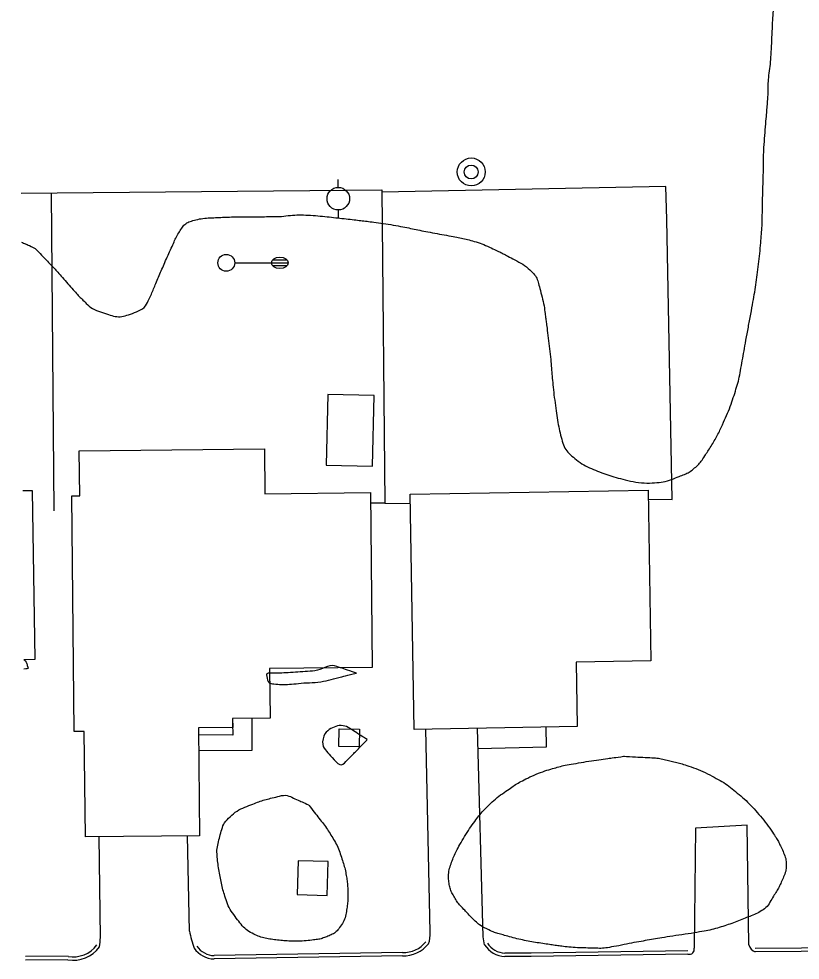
# Model space of a CAD drawing. Extents: x 2145380 to 2157287, y 139568 to 149130.
# Drawn here: x 2150212.5 to 2150351.2, y 144863.6 to 145030.7 of the extents above; entities that cross this region are included whole.
import ezdxf

# ---------------------------------------------------------------- set-up
doc = ezdxf.new("R2010")
doc.units = 0
for name, color, linetype in [('Default', 7, 'Continuous'), ('TOPO_Asphalt', 7, 'Continuous'), ('TOPO_Building', 7, 'Continuous'), ('TOPO_Curb Back', 7, 'Continuous'), ('TOPO_Fence', 7, 'Continuous'), ('TOPO_Light Pole', 7, 'Continuous'), ('TOPO_Power Pole', 7, 'Continuous'), ('TOPO_San Manhole', 7, 'Continuous'), ('TOPO_Shrub', 7, 'Continuous'), ('TOPO_Sidewalk', 7, 'Continuous'), ('TOPO_Tree Line', 7, 'Continuous'), ('TOPO_Wall Freestanding', 7, 'Continuous')]:
    doc.layers.add(name, color=color, linetype=linetype)

# ---------------------------------------------------------------- blocks, each defined once
blk = doc.blocks.new('POWPOL')
at = {"layer": 'TOPO_Power Pole'}
for p, q in [((0, 10.16), (0, 17.34)), ((0, -10.16), (0, -17.34))]:
    blk.add_line(p, q, dxfattribs=at)
blk.add_circle((0, 0), 10.16, dxfattribs=at)
blk = doc.blocks.new('LP')
at = {"layer": 'TOPO_Light Pole'}
blk.add_line((3.81, 0), (20.32, 0), dxfattribs=at)
for points in [[(20.32, 0), (27.94, 0)], [(20.32, 0), (23.5, 0)], [(20.83, 1.27), (27.43, 1.27)], [(20.83, 1.27), (23.5, 1.27)], [(23.71, 1.27), (27.43, 1.27)], [(23.71, 0), (27.94, 0)], [(20.83, -1.27), (27.43, -1.27)], [(20.83, -1.27), (23.5, -1.27)], [(23.71, -1.27), (27.43, -1.27)]]:
    blk.add_lwpolyline(points, dxfattribs=at)
blk.add_circle((0, 0), 3.81, dxfattribs=at)
blk.add_ellipse((24.13, 0), major_axis=(3.81, 0), ratio=0.666667, dxfattribs=at)
blk = doc.blocks.new('EXMHSS')
at = {"layer": 'Default'}
for radius in [6.3, 3.13]:
    blk.add_circle((0, 0), radius, dxfattribs=at)

msp = doc.modelspace()

# ---------------------------------------------------------------- linework, layer by layer
at = {"layer": 'TOPO_Asphalt'}
for points in [[(2150285.47, 144868.58), (2150284.73, 144904.63)], [(2150294.92, 144867.75), (2150293.88, 144904.78)], [(2150342.03, 144866.34), (2150341.75, 144887.59), (2150332.6, 144887.04), (2150332.35, 144865.75)], [(2150226.98, 144867.68), (2150226.77, 144885.53)], [(2150242.79, 144868.79), (2150242.45, 144885.68)]]:
    msp.add_lwpolyline(points, dxfattribs=at)
for centre, radius, start, end in [((2150262.83, 144872.44), 20.37, 190.3311, 199.1874), ((2150281.19, 144868.14), 4.31, 338.0735, 5.8866), ((2148190.05, 145077.95), 2047.76, 354.05926, 354.1065), ((2150273.89, 144863.55), 21.44, 7.5437, 11.3023), ((2150344.03, 144867.04), 2.12, 199.2784, 245.8976), ((2150331.49, 144865.56), 0.882, 254.2773, 12.2958)]:
    msp.add_arc(centre, radius, start, end, dxfattribs=at)
at = {"layer": 'TOPO_Building'}
for points in [[(2150267.31, 144964.03), (2150267.02, 144951.47), (2150275.28, 144951.28), (2150275.57, 144963.84)], [(2150223.21, 144954.05), (2150256.07, 144954.38), (2150256.14, 144946.42), (2150274.9, 144946.61), (2150275.21, 144915.55), (2150256.99, 144915.37), (2150257.07, 144906.61), (2150250.43, 144906.54), (2150250.45, 144904.91), (2150244.37, 144904.85), (2150244.56, 144885.7), (2150224.3, 144885.5), (2150224.11, 144904.22), (2150222.34, 144904.2), (2150221.92, 144946.03), (2150223.29, 144946.05)], [(2150281.94, 144946.34), (2150324.16, 144947.06), (2150324.68, 144916.75), (2150311.4, 144916.52), (2150311.59, 144905.08), (2150282.65, 144904.59)]]:
    msp.add_lwpolyline(points, close=True, dxfattribs=at)
msp.add_lwpolyline([(2150213.38, 144917.01), (2150215.4, 144917.05), (2150214.89, 144946.93), (2150213.2, 144946.91)], dxfattribs=at)
at = {"layer": 'TOPO_Curb Back'}
for points in [[(2150280.59, 144865.01), (2150247.16, 144864.45)], [(2150331.25, 144864.72), (2150303.42, 144864.3), (2150298.75, 144864.28)], [(2150331.24, 144865.32), (2150303.41, 144864.9), (2150298.76, 144864.88)], [(2150376, 144865.97), (2150343.16, 144865.7)], [(2150375.84, 144865.37), (2150343.16, 144865.1)], [(2150221.25, 144864.32), (2150213.69, 144864.26)], [(2150221.2, 144863.72), (2150213.7, 144863.66)], [(2150280.58, 144864.41), (2150247.16, 144863.85)]]:
    msp.add_lwpolyline(points, dxfattribs=at)
for centre, radius, start, end in [((2150222.18, 144869.33), 5.1, 259.4544, 324.2633), ((2150280.82, 144869.96), 5.55, 267.5344, 321.8564), ((2150280.82, 144869.96), 4.95, 267.3318, 321.8574), ((2150298.93, 144868.73), 4.46, 212.0857, 267.7987), ((2150298.92, 144868.73), 3.86, 212.0858, 267.6142), ((2150222.18, 144869.33), 5.7, 260.0544, 324.2611), ((2150247.28, 144868.37), 4.52, 215.4075, 268.4306), ((2150247.28, 144868.37), 3.92, 215.4075, 268.2447)]:
    msp.add_arc(centre, radius, start, end, dxfattribs=at)
at = {"layer": 'TOPO_Fence'}
for p, q in [((2150218.23, 144999.77), (2150218.69, 144943.37)), ((2150277.42, 144944.75), (2150281.97, 144944.69))]:
    msp.add_line(p, q, dxfattribs=at)
for points in [[(2150212.88, 144999.72), (2150276.92, 145000.34), (2150277.42, 144944.75), (2150274.92, 144944.73)], [(2150324.19, 144945.43), (2150328.47, 144945.39), (2150327.52, 144995.08), (2150327.3, 145000.95), (2150276.92, 144999.91)]]:
    msp.add_lwpolyline(points, dxfattribs=at)
at = {"layer": 'TOPO_Shrub'}
for points in [[(2150213.38, 144916.93), (2150213.39, 144916.92), (2150213.41, 144916.93), (2150213.43, 144916.92), (2150213.85, 144916.6), (2150213.97, 144915.89), (2150214.25, 144915.38), (2150213.96, 144915.35), (2150213.67, 144915.32), (2150213.39, 144915.3)], [(2150272.41, 144914.58), (2150270.78, 144914.17), (2150269.15, 144913.76), (2150267.52, 144913.35), (2150265.59, 144912.87), (2150263.57, 144912.89), (2150261.6, 144912.69), (2150260.2, 144912.56), (2150258.78, 144912.56), (2150257.37, 144912.71), (2150256.74, 144912.78), (2150256.29, 144914.53), (2150256.92, 144914.57), (2150257.61, 144914.61), (2150258.31, 144914.52), (2150259, 144914.57), (2150260.73, 144914.67), (2150262.45, 144914.78), (2150264.18, 144914.91), (2150265.92, 144915.04), (2150267.71, 144916.16), (2150269.36, 144915.6), (2150270.38, 144915.26), (2150271.4, 144914.92), (2150272.41, 144914.58)], [(2150274.34, 144902.77), (2150274.34, 144902.77), (2150273.05, 144901.45), (2150271.76, 144900.13), (2150270.46, 144898.8), (2150269.57, 144897.89), (2150268, 144899.72), (2150267.13, 144900.69), (2150266.18, 144901.73), (2150266.69, 144904.06), (2150267.91, 144904.74), (2150268.96, 144905.31), (2150270.44, 144905.28), (2150271.42, 144904.65), (2150272.39, 144904.02), (2150273.36, 144903.39), (2150274.34, 144902.77)]]:
    msp.add_open_spline(points, degree=3, dxfattribs=at)
at = {"layer": 'TOPO_Sidewalk'}
for points in [[(2150253.85, 144906.58), (2150253.83, 144900.85), (2150244.41, 144900.79)], [(2150250.44, 144905.71), (2150250.49, 144903.58), (2150244.38, 144903.62)], [(2150293.98, 144901.18), (2150306.16, 144901.47), (2150306.1, 144904.99)]]:
    msp.add_lwpolyline(points, dxfattribs=at)
at = {"layer": 'TOPO_Tree Line'}
for points in [[(2150212.94, 144991.06), (2150213.28, 144990.92), (2150213.62, 144990.77), (2150213.96, 144990.63), (2150215.43, 144990.01), (2150216.53, 144988.73), (2150217.65, 144987.58), (2150218.29, 144986.92), (2150218.93, 144986.26), (2150219.54, 144985.57), (2150220.51, 144984.5), (2150221.45, 144983.4), (2150222.41, 144982.32), (2150223.05, 144981.6), (2150223.7, 144980.92), (2150224.4, 144980.25), (2150225.52, 144979.18), (2150227.01, 144978.66), (2150228.44, 144978.19), (2150229.55, 144977.83), (2150230.82, 144977.79), (2150231.94, 144978.17), (2150233.33, 144978.65), (2150234.87, 144979.37), (2150235.49, 144980.69), (2150235.92, 144981.61), (2150236.31, 144982.53), (2150236.7, 144983.45), (2150237.18, 144984.58), (2150237.66, 144985.7), (2150238.14, 144986.82), (2150238.68, 144988.1), (2150239.26, 144989.36), (2150239.83, 144990.63), (2150240.25, 144991.57), (2150240.71, 144992.46), (2150241.29, 144993.35), (2150241.76, 144994.07), (2150242.47, 144994.62), (2150243.3, 144994.85), (2150244.55, 144995.2), (2150245.8, 144995.35), (2150247.08, 144995.4), (2150248.33, 144995.45), (2150249.59, 144995.52), (2150250.85, 144995.53), (2150251.7, 144995.54), (2150252.56, 144995.54), (2150253.41, 144995.55), (2150254.93, 144995.56), (2150256.45, 144995.58), (2150257.98, 144995.6), (2150259.52, 144995.62), (2150261.07, 144995.9), (2150262.61, 144995.88), (2150264.28, 144995.86), (2150265.96, 144995.7), (2150267.62, 144995.52), (2150269.1, 144995.36), (2150270.58, 144995.19), (2150272.05, 144995.02), (2150273.17, 144994.89), (2150274.29, 144994.76), (2150275.41, 144994.61), (2150277.18, 144994.38), (2150278.95, 144994.1), (2150280.7, 144993.76), (2150282.02, 144993.51), (2150283.33, 144993.22), (2150284.65, 144992.96), (2150286.31, 144992.64), (2150287.99, 144992.35), (2150289.66, 144992.04), (2150290.76, 144991.83), (2150291.86, 144991.6), (2150292.96, 144991.3), (2150294.36, 144990.92), (2150295.67, 144990.32), (2150297, 144989.72), (2150297.84, 144989.33), (2150298.65, 144988.9), (2150299.46, 144988.47), (2150300.89, 144987.71), (2150302.27, 144986.99), (2150303.5, 144985.82), (2150304.25, 144985.12), (2150304.6, 144984.19), (2150304.85, 144983.25), (2150305.26, 144981.7), (2150305.66, 144980.17), (2150305.87, 144978.59), (2150305.99, 144977.71), (2150306.11, 144976.84), (2150306.22, 144975.96), (2150306.45, 144974.04), (2150306.68, 144972.11), (2150306.89, 144970.18), (2150307.04, 144968.72), (2150307.12, 144967.26), (2150307.27, 144965.8), (2150307.45, 144963.93), (2150307.74, 144962.07), (2150308.01, 144960.21), (2150308.22, 144958.68), (2150308.52, 144957.19), (2150308.96, 144955.69), (2150309.32, 144954.49), (2150310.12, 144953.5), (2150311.14, 144952.69), (2150312.42, 144951.68), (2150313.75, 144951.01), (2150315.21, 144950.43), (2150316.66, 144949.85), (2150318.09, 144949.38), (2150319.61, 144949.01), (2150321.51, 144948.53), (2150323.48, 144948.25), (2150325.39, 144948.36), (2150326.87, 144948.45), (2150328.31, 144948.92), (2150329.75, 144949.49), (2150330.65, 144949.84), (2150331.47, 144950.21), (2150332.23, 144950.82), (2150333.01, 144951.45), (2150333.62, 144952.17), (2150334.15, 144952.99), (2150335.37, 144954.85), (2150336.48, 144956.71), (2150337.4, 144958.72), (2150338.12, 144960.3), (2150338.78, 144961.87), (2150339.31, 144963.52), (2150339.77, 144964.94), (2150340.22, 144966.37), (2150340.49, 144967.84), (2150340.81, 144969.58), (2150341.11, 144971.32), (2150341.43, 144973.06), (2150341.85, 144975.38), (2150342.29, 144977.69), (2150342.71, 144980.01), (2150343.03, 144981.75), (2150343.28, 144983.5), (2150343.52, 144985.25), (2150343.79, 144987.16), (2150344, 144989.06), (2150344.17, 144990.98), (2150344.3, 144992.48), (2150344.4, 144993.97), (2150344.43, 144995.47), (2150344.46, 144996.47), (2150344.46, 144997.47), (2150344.48, 144998.46), (2150344.53, 145000.13), (2150344.59, 145001.79), (2150344.63, 145003.45), (2150344.66, 145004.56), (2150344.62, 145005.68), (2150344.68, 145006.79), (2150344.79, 145008.91), (2150344.98, 145011.01), (2150345.14, 145013.12), (2150345.24, 145014.31), (2150345.34, 145015.5), (2150345.43, 145016.69), (2150345.5, 145017.61), (2150345.46, 145018.54), (2150345.52, 145019.47), (2150345.63, 145021.06), (2150345.9, 145022.65), (2150345.99, 145024.25), (2150346.11, 145026.34), (2150346.19, 145028.44), (2150346.31, 145030.53), (2150346.4, 145032.08), (2150346.49, 145033.62), (2150346.58, 145035.17), (2150346.64, 145036.26), (2150346.69, 145037.35), (2150346.7, 145038.44), (2150346.74, 145040.56), (2150346.61, 145042.67), (2150346.48, 145044.79), (2150346.37, 145046.51), (2150346.27, 145048.23), (2150346.05, 145049.94), (2150345.64, 145053.08), (2150345.19, 145056.2), (2150344.72, 145059.32), (2150344.38, 145061.59), (2150344, 145063.85), (2150343.67, 145066.12), (2150343.29, 145068.68), (2150342.98, 145071.25), (2150342.66, 145073.81), (2150342.19, 145077.64), (2150341.98, 145081.49), (2150341.41, 145085.3), (2150341.04, 145087.76), (2150340.63, 145090.21), (2150340.25, 145092.66), (2150339.84, 145095.25), (2150339.45, 145097.86), (2150339.05, 145100.45), (2150338.57, 145103.5), (2150337.79, 145106.48), (2150337.02, 145109.47), (2150336.58, 145111.22), (2150335.96, 145112.9), (2150335.27, 145114.58), (2150334.77, 145115.81), (2150334.1, 145116.91), (2150333.32, 145118), (2150332.08, 145119.72), (2150330.66, 145121.12), (2150328.9, 145122.36), (2150328.06, 145122.96), (2150327.2, 145123.38), (2150326.22, 145123.64), (2150325.13, 145123.94), (2150324.04, 145124.07), (2150322.93, 145124.17), (2150320.65, 145124.38), (2150318.31, 145124.58), (2150316.03, 145124.01), (2150314.94, 145123.74), (2150314.02, 145123.13), (2150313.08, 145122.49), (2150311.84, 145121.64), (2150310.67, 145120.85), (2150309.71, 145119.71), (2150308.79, 145118.62), (2150308.04, 145117.47), (2150307.45, 145116.21), (2150306.85, 145114.93), (2150306.27, 145113.66), (2150305.71, 145112.37), (2150305.32, 145111.48), (2150304.93, 145110.6), (2150304.58, 145109.7), (2150303.79, 145107.67), (2150303.24, 145105.56), (2150302.79, 145103.44), (2150302.61, 145102.58), (2150302.48, 145101.71), (2150302.3, 145100.85), (2150301.86, 145098.89), (2150301.39, 145096.93), (2150300.96, 145094.96), (2150300.75, 145093.98), (2150300.55, 145093), (2150300.37, 145092.02), (2150300.06, 145090.41), (2150299.82, 145088.79), (2150299.69, 145087.16), (2150299.59, 145085.88), (2150299.53, 145084.6), (2150299.48, 145083.32), (2150299.38, 145080.84), (2150299.33, 145078.36), (2150299.24, 145075.88), (2150299.18, 145074.23), (2150299.06, 145072.57), (2150298.87, 145070.92), (2150298.64, 145068.94), (2150298, 145067.04), (2150297.35, 145065.13), (2150297.01, 145064.16), (2150296.6, 145063.24), (2150296.14, 145062.32), (2150295.65, 145061.36), (2150295.07, 145060.52), (2150294.35, 145059.69), (2150293.35, 145058.53), (2150292.14, 145057.79), (2150290.8, 145057.05), (2150289.54, 145056.35), (2150287.98, 145055.95), (2150286.69, 145056.31), (2150285.64, 145056.6), (2150284.5, 145057.3), (2150284, 145058.34), (2150283.58, 145059.23), (2150283.37, 145060.15), (2150282.99, 145061.03), (2150282.48, 145062.21), (2150281.93, 145063.38), (2150281.44, 145064.58), (2150281.12, 145065.37), (2150280.82, 145066.16), (2150280.58, 145066.97), (2150280.26, 145068.05), (2150279.96, 145069.13), (2150279.7, 145070.22), (2150279.17, 145072.37), (2150278.67, 145074.54), (2150278.13, 145076.7), (2150277.81, 145077.94), (2150277.5, 145079.19), (2150277.18, 145080.43), (2150276.79, 145081.99), (2150276.4, 145083.56), (2150275.99, 145085.12), (2150275.49, 145087.04), (2150274.77, 145088.9), (2150274.12, 145090.78), (2150273.77, 145091.79), (2150273.39, 145092.79), (2150273.01, 145093.8), (2150272.49, 145095.19), (2150271.86, 145096.47), (2150270.96, 145097.74), (2150270.42, 145098.51), (2150269.63, 145099.02), (2150268.74, 145099.27), (2150267.46, 145099.63), (2150266.12, 145099.61), (2150264.85, 145099.39), (2150263.84, 145099.22), (2150262.83, 145099.02), (2150261.85, 145098.64), (2150260.89, 145098.27), (2150260.02, 145097.85), (2150259.17, 145097.3), (2150258.39, 145096.8), (2150257.64, 145096.29), (2150257, 145095.62), (2150256.18, 145094.76), (2150255.4, 145093.89), (2150254.63, 145092.98), (2150253.93, 145092.17), (2150253.25, 145091.35), (2150252.57, 145090.51), (2150252.04, 145089.86), (2150251.59, 145089.15), (2150251.11, 145088.46), (2150250.26, 145087.21), (2150250.14, 145085.53), (2150249.14, 145084.35), (2150248.59, 145083.71), (2150247.55, 145083.78), (2150246.88, 145083.3), (2150246.17, 145082.79), (2150245.5, 145082.29), (2150244.94, 145081.56), (2150243.63, 145079.88), (2150242.62, 145078.13), (2150242.34, 145076.12), (2150242.13, 145074.6), (2150242.04, 145073.08), (2150242.09, 145071.56), (2150242.14, 145069.98), (2150242.19, 145068.41), (2150242.25, 145066.84), (2150242.32, 145065.41), (2150242.38, 145063.99), (2150242.45, 145062.56), (2150242.53, 145060.7), (2150242.56, 145058.84), (2150242.63, 145056.98), (2150242.69, 145055.39), (2150242.99, 145053.82), (2150243.11, 145052.23), (2150243.23, 145050.69), (2150243.15, 145049.14), (2150242.92, 145047.6), (2150242.79, 145046.7), (2150242.47, 145045.87), (2150242, 145045.07), (2150241.05, 145043.47), (2150239.99, 145042.12), (2150238.77, 145040.76), (2150237.91, 145039.81), (2150237.02, 145038.97), (2150236.01, 145038.16), (2150234.85, 145037.23), (2150233.61, 145036.55), (2150232.21, 145036.08), (2150231.24, 145035.74), (2150230.21, 145035.76), (2150229.23, 145035.87), (2150228.07, 145035.99), (2150226.94, 145036.19), (2150225.87, 145036.89), (2150224.71, 145037.65), (2150223.94, 145038.58), (2150223.34, 145039.71), (2150222.63, 145041.05), (2150222, 145042.38), (2150221.5, 145043.79), (2150221.16, 145044.75), (2150220.81, 145045.7), (2150220.55, 145046.68), (2150220.17, 145048.1), (2150219.8, 145049.51), (2150219.5, 145050.93), (2150219.31, 145051.8), (2150219.12, 145052.68), (2150218.94, 145053.55), (2150218.65, 145054.92), (2150218.35, 145056.28), (2150218.06, 145057.65), (2150217.74, 145059.14), (2150217.16, 145060.54), (2150216.49, 145061.95), (2150216.05, 145062.89), (2150215.5, 145063.92), (2150214.57, 145064.34), (2150213.87, 145064.65), (2150213.18, 145064.96), (2150212.49, 145065.27)], [(2150319.83, 144899.82), (2150318.38, 144899.62), (2150316.93, 144899.41), (2150315.48, 144899.21), (2150313.65, 144898.96), (2150311.84, 144898.64), (2150310.03, 144898.32), (2150308.89, 144898.11), (2150307.77, 144897.8), (2150306.65, 144897.46), (2150305.07, 144896.97), (2150303.56, 144896.34), (2150302.09, 144895.58), (2150301.11, 144895.08), (2150300.2, 144894.51), (2150299.3, 144893.87), (2150297.99, 144892.96), (2150296.76, 144892), (2150295.62, 144890.87), (2150294.73, 144889.99), (2150293.96, 144889.03), (2150293.23, 144888.01), (2150292.25, 144886.65), (2150291.39, 144885.25), (2150290.56, 144883.78), (2150290, 144882.8), (2150289.58, 144881.8), (2150289.21, 144880.74), (2150288.84, 144879.69), (2150288.71, 144878.56), (2150288.83, 144877.49), (2150288.93, 144876.64), (2150289.22, 144875.81), (2150289.67, 144875.01), (2150290.16, 144874.16), (2150290.69, 144873.47), (2150291.35, 144872.78), (2150292.79, 144871.27), (2150294.2, 144869.8), (2150296.08, 144868.93), (2150296.9, 144868.55), (2150297.74, 144868.29), (2150298.61, 144868.06), (2150299.92, 144867.72), (2150301.23, 144867.34), (2150302.57, 144867.09), (2150303.85, 144866.85), (2150305.14, 144866.63), (2150306.44, 144866.44), (2150307.41, 144866.29), (2150308.39, 144866.15), (2150309.37, 144866.04), (2150310.87, 144865.87), (2150312.36, 144865.82), (2150313.86, 144865.78), (2150314.98, 144865.75), (2150316.09, 144865.71), (2150317.2, 144865.89), (2150319.01, 144866.19), (2150320.78, 144866.6), (2150322.57, 144866.91), (2150324.03, 144867.16), (2150325.48, 144867.41), (2150326.94, 144867.66), (2150329.1, 144868.02), (2150331.27, 144868.3), (2150333.44, 144868.66), (2150334.8, 144868.89), (2150336.14, 144869.22), (2150337.46, 144869.64), (2150338.71, 144870.03), (2150339.9, 144870.53), (2150341.11, 144871), (2150342.21, 144871.42), (2150343.31, 144871.79), (2150344.34, 144872.43), (2150345.38, 144873.09), (2150345.94, 144874.21), (2150346.58, 144875.25), (2150347.09, 144876.05), (2150347.51, 144876.82), (2150347.91, 144877.71), (2150348.34, 144878.68), (2150348.71, 144879.66), (2150348.68, 144880.62), (2150348.65, 144881.65), (2150348.24, 144882.69), (2150347.76, 144883.71), (2150347.38, 144884.52), (2150347, 144885.23), (2150346.52, 144885.95), (2150345.51, 144887.44), (2150344.45, 144888.84), (2150343.25, 144890.18), (2150342.14, 144891.41), (2150340.96, 144892.52), (2150339.68, 144893.57), (2150338.51, 144894.52), (2150337.3, 144895.36), (2150335.97, 144896.07), (2150334.33, 144896.94), (2150332.66, 144897.66), (2150330.91, 144898.23), (2150329.96, 144898.54), (2150329.01, 144898.81), (2150328.04, 144899.03), (2150327.02, 144899.25), (2150326, 144899.5), (2150324.96, 144899.55), (2150323.25, 144899.64), (2150321.54, 144899.73), (2150319.83, 144899.82), (2150319.83, 144899.82)], [(2150263.93, 144891.18), (2150262.95, 144891.63), (2150261.97, 144892.07), (2150260.99, 144892.52), (2150259.83, 144893.05), (2150258.4, 144892.65), (2150257.15, 144892.35), (2150256.1, 144892.1), (2150255.1, 144891.77), (2150254.08, 144891.36), (2150252.59, 144890.76), (2150251.2, 144890.21), (2150249.95, 144889.04), (2150248.92, 144888.07), (2150248.5, 144886.86), (2150248.16, 144885.57), (2150247.85, 144884.35), (2150247.6, 144883.13), (2150247.71, 144881.91), (2150247.83, 144880.66), (2150248.03, 144879.41), (2150248.28, 144878.16), (2150248.52, 144876.99), (2150248.78, 144875.85), (2150249.14, 144874.71), (2150249.6, 144873.27), (2150250.39, 144872.03), (2150251.33, 144870.79), (2150252.14, 144869.73), (2150253.02, 144868.84), (2150254.21, 144868.26), (2150255.21, 144867.77), (2150256.22, 144867.51), (2150257.29, 144867.35), (2150258.41, 144867.19), (2150259.54, 144867.06), (2150260.67, 144867.02), (2150262.07, 144866.98), (2150263.47, 144867.07), (2150264.87, 144867.23), (2150265.72, 144867.32), (2150266.53, 144867.56), (2150267.34, 144867.88), (2150268.15, 144868.21), (2150268.84, 144868.65), (2150269.39, 144869.39), (2150270.14, 144870.38), (2150270.49, 144871.42), (2150270.67, 144872.56), (2150270.82, 144873.56), (2150270.92, 144874.56), (2150270.89, 144875.55), (2150270.86, 144876.5), (2150270.8, 144877.45), (2150270.64, 144878.4), (2150270.46, 144879.5), (2150270.2, 144880.55), (2150269.85, 144881.6), (2150269.45, 144882.81), (2150269, 144883.98), (2150268.35, 144885.07), (2150267.74, 144886.1), (2150267.1, 144887.1), (2150266.37, 144888.03), (2150265.56, 144889.08), (2150264.74, 144890.13), (2150263.93, 144891.18), (2150263.93, 144891.18)]]:
    msp.add_open_spline(points, degree=3, dxfattribs=at)
at = {"layer": 'TOPO_Wall Freestanding'}
for points in [[(2150272.97, 144904.65), (2150272.92, 144901.48), (2150269.28, 144901.54), (2150269.34, 144904.71)], [(2150267.4, 144881.15), (2150262.06, 144881.29), (2150261.9, 144875.27), (2150267.24, 144875.13)]]:
    msp.add_lwpolyline(points, close=True, dxfattribs=at)

# ---------------------------------------------------------------- block references
at = {"layer": 'TOPO_Light Pole', "xscale": 0.39370000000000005, "yscale": 0.3937000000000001}
msp.add_blockref('LP', (2150249.31, 144987.39), dxfattribs=at)
at = {"layer": 'TOPO_Power Pole', "xscale": 0.19685000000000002, "yscale": 0.19685000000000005}
msp.add_blockref('POWPOL', (2150269.19, 144998.77), dxfattribs=at)
at = {"layer": 'TOPO_San Manhole', "xscale": 0.39370000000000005, "yscale": 0.3937000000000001}
msp.add_blockref('EXMHSS', (2150292.78, 145003.51), dxfattribs=at)

doc.saveas('drawing.dxf')
